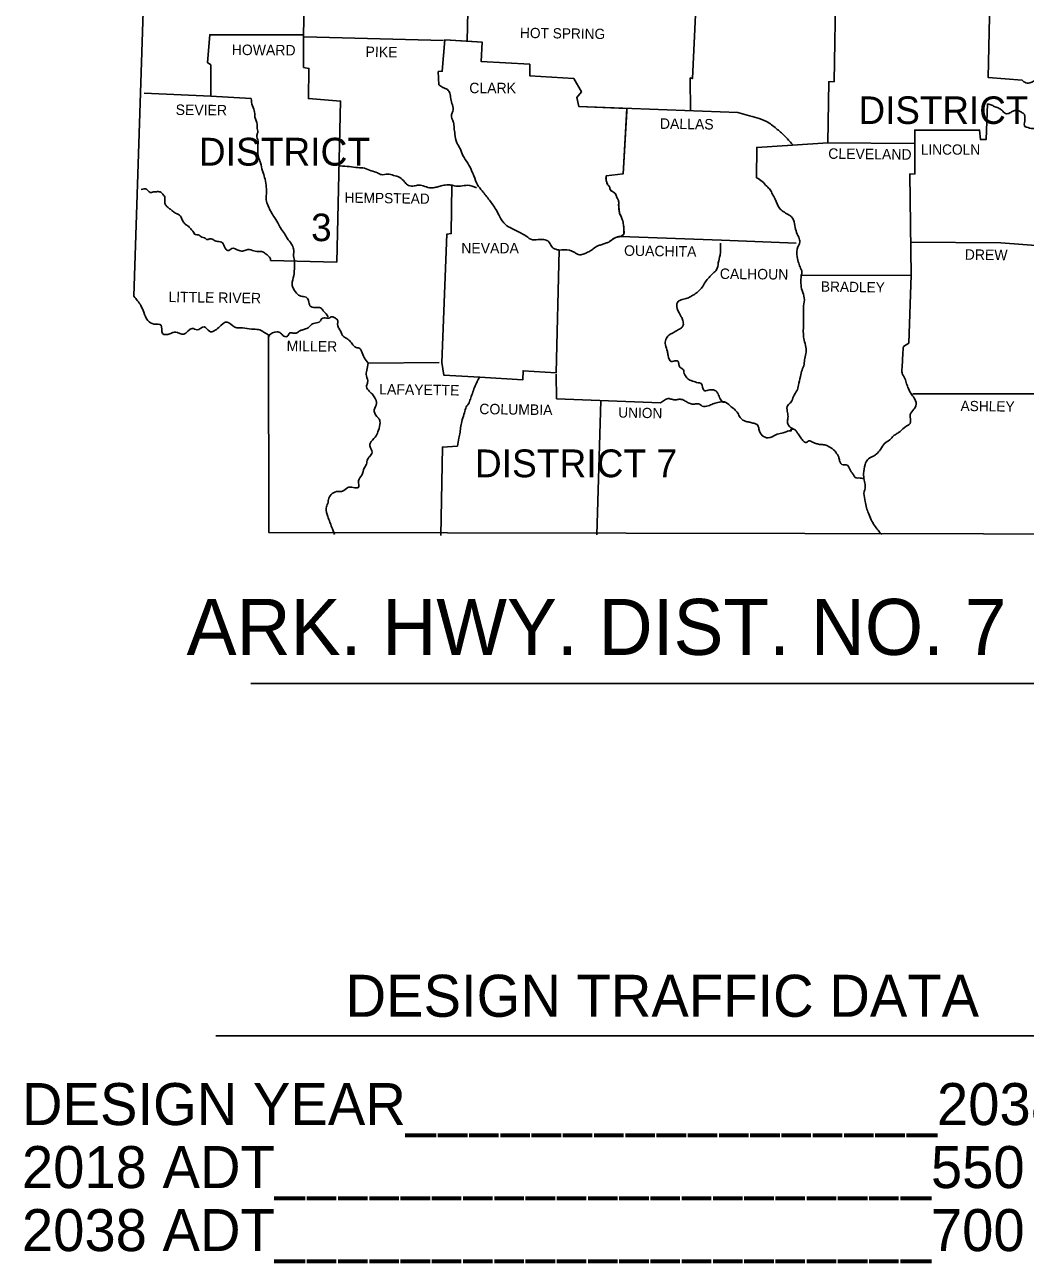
# Model space of a CAD drawing. Extents: x 1369979 to 1371646, y 379997 to 381064.
# Drawn here: x 1371271.5 to 1371485.9, y 380525.4 to 380790.7 of the extents above; entities that cross this region are included whole.
import ezdxf

# ---------------------------------------------------------------- set-up
doc = ezdxf.new("R2010")
doc.units = 0
doc.layers.add('Default', color=7, linetype='Continuous')
doc.layers.add('R_Draft', color=7, linetype='Continuous')

msp = doc.modelspace()

# ---------------------------------------------------------------- linework, layer by layer
at = {"layer": 'Default'}
msp.add_line((1371366.32, 380787.2), (1371366.32, 380787.2), dxfattribs=at)
for points in [[(1371366.32, 380787.2), (1371361.5, 380787.51), (1371360.98, 380780.78), (1371360.14, 380780.73), (1371360.25, 380777.86)], [(1371400.53, 380772.83), (1371390.26, 380773.21), (1371389.79, 380775.14), (1371390.79, 380776.39), (1371389.17, 380779.21), (1371379.77, 380779.79), (1371379.72, 380782.29), (1371369.33, 380782.87), (1371369.54, 380786.99), (1371366.32, 380787.2)], [(1371366.32, 380787.2), (1371366.32, 380787.2)], [(1371396.11, 380758.38), (1371399.71, 380758.8), (1371400.53, 380772.83)]]:
    msp.add_lwpolyline(points, dxfattribs=at)
for points in [[(1371360.25, 380777.86), (1371361.08, 380777.33), (1371362.07, 380776.86), (1371362.59, 380776.08), (1371362.8, 380774.88), (1371363.17, 380773.57), (1371363.27, 380772.22), (1371362.96, 380771.49), (1371363.38, 380769.82), (1371363.53, 380768.67), (1371363.69, 380767.31), (1371364.11, 380765.48), (1371364.79, 380764.23), (1371365.41, 380762.72), (1371366.46, 380761.1), (1371367.35, 380759.32), (1371367.76, 380758.38), (1371368.55, 380756.45), (1371369.54, 380755.15), (1371371.1, 380753.16), (1371372.51, 380751.13), (1371373.3, 380749.61), (1371374.5, 380747.94), (1371375.86, 380747.11), (1371377.58, 380746.22), (1371378.67, 380745.7), (1371379.93, 380744.81), (1371381.55, 380744.71), (1371382.75, 380744.71), (1371383.84, 380744.24), (1371384.36, 380743.3), (1371385.3, 380742.67), (1371386.04, 380742.46)], [(1371399.49, 380745.41), (1371399.74, 380745.68), (1371399.83, 380745.82), (1371399.87, 380745.96), (1371399.88, 380746.09), (1371399.88, 380746.22), (1371399.88, 380746.48), (1371399.88, 380746.74), (1371399.87, 380747), (1371399.82, 380747.89), (1371399.71, 380748.41), (1371399.56, 380749.04), (1371399.41, 380749.43), (1371399.23, 380749.82), (1371399.05, 380750.2), (1371398.93, 380750.6), (1371398.89, 380750.83), (1371398.87, 380751.05), (1371398.83, 380751.49), (1371398.8, 380751.86), (1371398.77, 380752.22), (1371398.78, 380752.41), (1371398.79, 380752.59), (1371398.8, 380752.77), (1371398.77, 380752.95), (1371398.75, 380753.03), (1371398.72, 380753.1), (1371398.65, 380753.25), (1371398.51, 380753.53), (1371398.42, 380753.75), (1371398.34, 380753.97), (1371398.25, 380754.2), (1371398.15, 380754.42), (1371398.09, 380754.51), (1371398.01, 380754.6), (1371397.84, 380754.76), (1371397.65, 380754.9), (1371397.56, 380754.97), (1371397.47, 380755.04), (1371397.35, 380755.12), (1371397.23, 380755.19), (1371397.11, 380755.27), (1371397, 380755.36), (1371396.95, 380755.42), (1371396.92, 380755.5), (1371396.9, 380755.68), (1371396.89, 380755.87), (1371396.84, 380756.03), (1371396.76, 380756.14), (1371396.66, 380756.24), (1371396.56, 380756.34), (1371396.48, 380756.45), (1371396.36, 380756.68), (1371396.26, 380756.91), (1371396.17, 380757.15), (1371396.11, 380757.39), (1371396.07, 380757.64), (1371396.05, 380757.89), (1371396.11, 380758.38)], [(1371396.84, 380744.29), (1371396.92, 380744.36), (1371396.99, 380744.43), (1371397.15, 380744.56), (1371397.47, 380744.8), (1371397.83, 380745), (1371398.01, 380745.09), (1371398.1, 380745.13), (1371398.2, 380745.18), (1371398.84, 380745.37), (1371399.49, 380745.41)], [(1371386.04, 380742.46), (1371388.23, 380742.46), (1371388.91, 380742.2), (1371389.53, 380741.83), (1371390.68, 380741.47), (1371391.62, 380741.78), (1371392.61, 380742.25), (1371393.34, 380742.77), (1371394.28, 380743.4), (1371395.01, 380743.61), (1371395.8, 380743.87), (1371396.47, 380744.13), (1371396.84, 380744.29)]]:
    msp.add_spline(points, degree=3, dxfattribs=at)
at = {"layer": 'R_Draft'}
for p, q in [((1371366.93, 380819.98), (1371366.32, 380787.2)), ((1371319.98, 380649.6), (1371511.52, 380649.6)), ((1371312.45, 380574.14), (1371515.83, 380574.14))]:
    msp.add_line(p, q, dxfattribs=at)
for points in [[(1371288.78, 380960.99), (1371299.58, 380874.23), (1371294.88, 380732.59)], [(1371331.85, 380814.24), (1371331.27, 380788.56), (1371311.17, 380788.61), (1371310.7, 380782.66), (1371311.43, 380782.14), (1371311.38, 380775.45), (1371297.13, 380776.08)], [(1371445.29, 380799.78), (1371444.98, 380778.59), (1371443.78, 380778.53), (1371443.62, 380765.43)], [(1371478.39, 380799.1), (1371477.97, 380779.42), (1371485.23, 380778.85)], [(1371415.22, 380792.89), (1371414.59, 380779.21), (1371414.12, 380779.37), (1371414.17, 380772.27)], [(1371331.27, 380788.56), (1371331.27, 380781.61), (1371332.42, 380781.41), (1371332.32, 380774.93), (1371339.21, 380774.41), (1371338.37, 380739.9), (1371324.17, 380740.27)], [(1371331.38, 380788.19), (1371361.24, 380787.41)], [(1371360.25, 380777.86), (1371360.14, 380780.73), (1371360.98, 380780.78), (1371361.5, 380787.51), (1371369.54, 380786.99), (1371369.33, 380782.87), (1371379.72, 380782.29), (1371379.77, 380779.79), (1371389.17, 380779.21), (1371390.79, 380776.39), (1371389.79, 380775.14), (1371390.26, 380773.21), (1371424.3, 380771.96)], [(1371311.38, 380775.45), (1371320.05, 380774.93)], [(1371400.5, 380772.22), (1371399.71, 380758.8), (1371396.11, 380758.38)], [(1371477.81, 380773.84), (1371477.5, 380766.16), (1371476.3, 380766.16), (1371476.09, 380768.2), (1371462.2, 380768.2), (1371462.22, 380765.33)], [(1371436.02, 380764.96), (1371428.37, 380764.49), (1371428.32, 380757.97)], [(1371443.62, 380765.43), (1371435.99, 380764.96)], [(1371443.62, 380765.43), (1371462.1, 380765.33)], [(1371462.22, 380765.33), (1371462.26, 380758.8), (1371461.16, 380758.75), (1371461.47, 380737.08)], [(1371363.01, 380756.4), (1371362.91, 380746.01), (1371361.97, 380745.91), (1371360.92, 380718.39)], [(1371399.19, 380745.38), (1371420.8, 380744.6), (1371436.83, 380743.97)], [(1371461.32, 380744.18), (1371480.68, 380744.03), (1371495.72, 380742.88)], [(1371386.04, 380742.46), (1371385.36, 380716.15), (1371378.31, 380716.62), (1371378.26, 380714.69), (1371369.01, 380715.23)], [(1371437.88, 380737.03), (1371461.47, 380737.08)], [(1371461.47, 380737.08), (1371460.95, 380722.57), (1371459.8, 380721.84)], [(1371323.75, 380724.19), (1371323.86, 380681.96), (1371515.19, 380681.64)], [(1371360.34, 380718.39), (1371345.11, 380718.24)], [(1371369.02, 380715.23), (1371361.29, 380715.68), (1371360.92, 380718.39)], [(1371407.75, 380709.78), (1371385.46, 380710.62), (1371385.36, 380715.89)], [(1371461.79, 380711.71), (1371495.72, 380711.71)], [(1371394.96, 380710.15), (1371394.13, 380681.49)], [(1371364.27, 380700.49), (1371361.03, 380700.28), (1371360.66, 380681.33)]]:
    msp.add_lwpolyline(points, dxfattribs=at)
for points in [[(1371360.25, 380777.86), (1371361.08, 380777.33), (1371362.07, 380776.86), (1371362.59, 380776.08), (1371362.8, 380774.88), (1371363.17, 380773.57), (1371363.27, 380772.22), (1371362.96, 380771.49), (1371363.38, 380769.82), (1371363.53, 380768.67), (1371363.69, 380767.31), (1371364.11, 380765.48), (1371364.79, 380764.23), (1371365.41, 380762.72), (1371366.46, 380761.1), (1371367.35, 380759.32), (1371367.76, 380758.38), (1371368.55, 380756.45), (1371369.54, 380755.15), (1371371.1, 380753.16), (1371372.51, 380751.13), (1371373.3, 380749.61), (1371374.5, 380747.94), (1371375.86, 380747.11), (1371377.58, 380746.22), (1371378.67, 380745.7), (1371379.93, 380744.81), (1371381.55, 380744.71), (1371382.75, 380744.71), (1371383.84, 380744.24), (1371384.36, 380743.3), (1371385.3, 380742.67), (1371386.04, 380742.46)], [(1371485.23, 380778.85), (1371486.01, 380778.33), (1371487.11, 380778.38), (1371487.84, 380778.69), (1371488.41, 380778.64), (1371489.19, 380778.17), (1371489.72, 380777.54), (1371490.08, 380777.07), (1371490.34, 380776.34), (1371490.34, 380775.66), (1371490.6, 380774.72), (1371490.92, 380774.36), (1371491.33, 380773.68), (1371491.6, 380773.05), (1371491.75, 380772.64), (1371492.33, 380771.96), (1371492.85, 380772.01), (1371493.32, 380771.96), (1371493.95, 380771.59), (1371494.88, 380770.86), (1371495.04, 380770.65), (1371495.67, 380769.29), (1371495.77, 380768.46), (1371495.88, 380767.36), (1371496.09, 380766.32), (1371496.5, 380765.17), (1371496.71, 380764.39), (1371497.18, 380763.29), (1371497.5, 380762.56), (1371497.91, 380761.62), (1371498.54, 380760.58), (1371498.8, 380759.95), (1371499.69, 380760), (1371500.31, 380760.26), (1371500.78, 380760.68), (1371501.36, 380760.63), (1371501.98, 380760.42), (1371502.82, 380760.26), (1371503.34, 380760.58), (1371503.6, 380760.78), (1371503.66, 380761.25), (1371504.13, 380761.52), (1371504.65, 380761.15), (1371505.22, 380760.31), (1371505.22, 380759.79), (1371505.01, 380759.48), (1371504.33, 380759.06), (1371503.39, 380758.75), (1371503.13, 380758.38), (1371504.02, 380757.97), (1371505.43, 380757.86), (1371505.8, 380758.17), (1371506.74, 380757.91), (1371507.1, 380758.17), (1371508.35, 380758.12), (1371508.93, 380758.54), (1371510.08, 380758.49), (1371510.44, 380758.23), (1371510.44, 380757.76), (1371511.38, 380757.55), (1371512.06, 380757.7), (1371512.95, 380757.44), (1371513.73, 380757.03), (1371514.15, 380756.45), (1371514.67, 380755.83), (1371515.14, 380755.98), (1371515.51, 380756.45), (1371516.29, 380757.29), (1371516.29, 380757.81), (1371516.5, 380758.17), (1371516.76, 380758.7)], [(1371320.05, 380774.93), (1371320.31, 380773.37), (1371320.78, 380772.01), (1371320.83, 380770.96), (1371321.3, 380769.4), (1371321.3, 380768.82), (1371321.46, 380767.68), (1371321.25, 380767.05), (1371321.51, 380765.8), (1371321.46, 380764.86), (1371321.46, 380764.07), (1371321.51, 380762.77), (1371321.93, 380761.62), (1371322.34, 380759.9), (1371322.61, 380759.01), (1371323.02, 380757.65), (1371323.28, 380755.98), (1371323.34, 380754.73), (1371323.23, 380753.58), (1371323.54, 380752.28), (1371324.12, 380750.97), (1371324.85, 380749.72), (1371325.74, 380748.31), (1371326.36, 380747.21), (1371327.15, 380746.01), (1371327.77, 380745.02), (1371328.71, 380743.77), (1371329.13, 380742.72), (1371329.13, 380741.26), (1371329.34, 380739.9), (1371329.29, 380738.39), (1371329.18, 380737.03), (1371328.82, 380735.15), (1371329.08, 380734.26), (1371330.07, 380732.96), (1371330.7, 380732.59), (1371331.79, 380732.39), (1371332.32, 380731.65), (1371332.63, 380730.56), (1371333.73, 380730.19), (1371334.93, 380730.09), (1371335.5, 380729.46), (1371336.28, 380728.63), (1371336.54, 380728.21)], [(1371424.3, 380771.96), (1371428.37, 380770.81), (1371430.46, 380770.02), (1371432.55, 380768.51), (1371434.27, 380767), (1371436, 380765.07)], [(1371477.81, 380773.84), (1371478.75, 380773.52), (1371479.43, 380773.16), (1371480.32, 380772.84), (1371480.89, 380772.43), (1371481.68, 380771.75), (1371482.62, 380771.85), (1371483.29, 380772.27), (1371483.97, 380772.37), (1371484.5, 380772.32), (1371485.07, 380772.01), (1371485.7, 380771.54), (1371485.8, 380770.86), (1371485.8, 380770.08), (1371485.8, 380768.98), (1371486.17, 380768.82), (1371487.47, 380768.51), (1371488.36, 380768.56), (1371489.19, 380768.56), (1371489.87, 380768.41), (1371490.45, 380768.09), (1371490.86, 380767.99), (1371491.49, 380767.88), (1371492.01, 380767.94), (1371492.9, 380768.15), (1371493.42, 380768.15), (1371494.26, 380768.15), (1371494.78, 380768.09), (1371495.56, 380767.68)], [(1371339.1, 380760.52), (1371341.09, 380760.37), (1371342.91, 380760.16), (1371344.32, 380760), (1371345.78, 380759.48), (1371347.09, 380759.01), (1371347.93, 380758.64), (1371349.33, 380758.75), (1371350.54, 380758.49), (1371351.89, 380758.02), (1371352.88, 380757.13), (1371353.51, 380756.45), (1371354.71, 380756.19), (1371355.7, 380756.35), (1371356.9, 380756.24), (1371358.26, 380755.83), (1371359.36, 380755.88), (1371360.25, 380756.09), (1371361.29, 380756.35), (1371362.59, 380756.45), (1371363.59, 380756.24), (1371364.89, 380756.19), (1371366.41, 380756.35), (1371368.29, 380755.83)], [(1371396.11, 380758.38), (1371396.11, 380757.39), (1371396.48, 380756.45), (1371396.84, 380756.03), (1371397, 380755.36), (1371397.47, 380755.04), (1371398.15, 380754.42), (1371398.51, 380753.53), (1371398.77, 380752.95), (1371398.77, 380752.22), (1371398.83, 380751.49), (1371398.93, 380750.6), (1371399.56, 380749.04), (1371399.71, 380748.41), (1371399.82, 380747.89), (1371399.87, 380747), (1371399.87, 380745.96), (1371399.19, 380745.38)], [(1371428.32, 380757.97), (1371429.52, 380757.18), (1371430.51, 380756.14), (1371431.25, 380755.36), (1371431.72, 380754.47), (1371432.34, 380753.42), (1371433.23, 380751.44), (1371434.01, 380750.76), (1371435.11, 380750.08), (1371435.79, 380749.61), (1371436.47, 380748.1), (1371436.78, 380746.58), (1371437.35, 380745.23), (1371437.61, 380744.18), (1371437.14, 380743.14), (1371437.04, 380741.05), (1371437.35, 380739.64), (1371437.77, 380738.6), (1371438.03, 380737.4), (1371437.88, 380737.03)], [(1371296.5, 380755.46), (1371297.65, 380755.51), (1371298.43, 380754.83), (1371298.9, 380754.89), (1371299.74, 380754.99), (1371300.52, 380754.94), (1371301.1, 380754.47), (1371301.57, 380753.63), (1371301.51, 380752.85), (1371301.57, 380752.54), (1371301.93, 380751.86), (1371302.56, 380751.34), (1371303.24, 380750.81), (1371303.86, 380750.4), (1371304.91, 380749.72), (1371305.01, 380749.51), (1371305.43, 380748.67), (1371305.95, 380747.99), (1371306.58, 380747.58), (1371307.26, 380746.85), (1371307.57, 380746.53), (1371308.09, 380745.8), (1371308.67, 380745.75), (1371309.45, 380745.28), (1371310.02, 380745.12), (1371310.65, 380744.71), (1371311.28, 380744.91), (1371312.06, 380744.6), (1371313.1, 380744.29), (1371313.68, 380744.18), (1371314.36, 380743.19), (1371315.04, 380742.36), (1371315.87, 380742.83), (1371317.44, 380742.36), (1371318.43, 380742.3), (1371319.32, 380742.57), (1371319.99, 380742.51), (1371321.25, 380742.2), (1371322.03, 380742.2), (1371322.87, 380741.89), (1371323.65, 380741.26), (1371324.17, 380740.58), (1371324.17, 380740.27)], [(1371396.84, 380744.29), (1371398.2, 380745.18), (1371399.71, 380745.38)], [(1371396.84, 380744.29), (1371396.47, 380744.13), (1371395.8, 380743.87), (1371395.01, 380743.61), (1371394.28, 380743.4), (1371393.34, 380742.77), (1371392.61, 380742.25), (1371391.62, 380741.78), (1371390.68, 380741.47), (1371389.53, 380741.83), (1371388.91, 380742.2), (1371388.23, 380742.46), (1371386.04, 380742.46)], [(1371420.6, 380743.97), (1371420.49, 380741.36), (1371420.13, 380739.75), (1371419.76, 380738.28), (1371418.98, 380737.45), (1371418.14, 380736.61), (1371417.36, 380735.67), (1371416.68, 380734.53), (1371416, 380733.79), (1371415.11, 380733.06), (1371414.23, 380732.54), (1371413.23, 380732.07), (1371412.14, 380731.81), (1371411.36, 380731.24), (1371411.3, 380729.98), (1371412.19, 380728.21), (1371412.5, 380727.37), (1371412.61, 380726.38), (1371412.24, 380725.81), (1371411.41, 380725.34), (1371410.42, 380724.76), (1371409.53, 380724.24), (1371408.9, 380723.35), (1371408.8, 380722.15), (1371409.21, 380720.74), (1371409.37, 380719.91), (1371410.05, 380718.6), (1371410.57, 380718.66), (1371411.51, 380718.6), (1371411.62, 380718.34), (1371411.67, 380718.08), (1371411.88, 380717.4), (1371412.66, 380716.83), (1371412.76, 380716.31), (1371413.23, 380715.31), (1371414.02, 380714.64), (1371414.59, 380714.43), (1371415.79, 380714.06), (1371416.42, 380713.9), (1371417.1, 380712.39), (1371417.93, 380712.44), (1371418.56, 380712.55), (1371419.6, 380712.29), (1371420.07, 380711.66), (1371420.54, 380710.62), (1371421.17, 380709.89), (1371421.59, 380709.89)], [(1371437.88, 380737.03), (1371438.08, 380733.79), (1371438.55, 380732.23), (1371438.4, 380730.56), (1371438.35, 380728.94), (1371438.35, 380727.48), (1371438.35, 380726.07), (1371438.35, 380724.61), (1371438.45, 380723.56), (1371438.82, 380722.05), (1371438.97, 380720.64), (1371438.66, 380719.28), (1371438.5, 380718.03), (1371438.08, 380716.78), (1371437.72, 380715.37), (1371437.3, 380713.54), (1371436.94, 380712.34), (1371436.21, 380711.09), (1371435.74, 380709.94), (1371435, 380709.21), (1371434.9, 380707.95), (1371435.06, 380706.8), (1371434.95, 380705.76), (1371435.32, 380704.77), (1371436.26, 380704.09)], [(1371294.88, 380732.59), (1371296.4, 380730.61), (1371297.02, 380729.2), (1371297.91, 380727.37), (1371299.22, 380726.64), (1371300.73, 380726.38), (1371301.04, 380724.61), (1371302.61, 380724.55), (1371303.86, 380724.92), (1371305.59, 380724.45), (1371307.41, 380725.7), (1371308.46, 380725.39), (1371309.97, 380726.02), (1371311.12, 380725.08), (1371313.1, 380725.91), (1371314.88, 380727.06), (1371316.55, 380725.96), (1371318.17, 380725.81), (1371320.1, 380725.55), (1371321.61, 380725.44), (1371322.97, 380724.76), (1371323.96, 380724.08), (1371323.75, 380724.19)], [(1371323.75, 380724.19), (1371325.58, 380724.97), (1371326.36, 380724.71), (1371327.04, 380724.03), (1371327.83, 380724.03), (1371328.24, 380724.66), (1371329.03, 380724.71), (1371329.65, 380724.66), (1371330.33, 380725.08), (1371330.91, 380725.34), (1371331.69, 380725.6), (1371332.26, 380725.81), (1371332.79, 380726.38), (1371333.73, 380726.85), (1371334.82, 380727.22), (1371335.13, 380727.74), (1371335.66, 380727.95), (1371336.7, 380727.9), (1371337.38, 380728.21), (1371337.95, 380727.95), (1371338.48, 380727.58), (1371338.58, 380726.23), (1371339, 380725.49), (1371339.62, 380724.19), (1371340.51, 380723.51), (1371341.35, 380722.83), (1371341.66, 380722.41), (1371342.55, 380721.63), (1371343.33, 380721.37), (1371343.7, 380720.8), (1371344.27, 380719.44), (1371345.11, 380718.24)], [(1371459.8, 380721.84), (1371459.65, 380720.22), (1371459.59, 380718.71), (1371459.49, 380717.25), (1371459.49, 380716.15), (1371460.12, 380714.95), (1371460.48, 380713.8), (1371460.85, 380712.81), (1371461.58, 380711.5), (1371462.26, 380710.51), (1371462.46, 380709.1), (1371462.05, 380708.37), (1371461.26, 380707.27), (1371461.21, 380705.29), (1371460.27, 380704.66), (1371459.07, 380703.62), (1371458.39, 380703.15), (1371457.66, 380702.68), (1371456.88, 380701.85), (1371455.73, 380701.06), (1371454.89, 380699.76), (1371453.96, 380698.77), (1371453.17, 380698.24), (1371452.08, 380697.56), (1371451.61, 380696.52), (1371451.24, 380694.59), (1371451.4, 380693.18), (1371451.61, 380691.93), (1371451.34, 380690.36), (1371451.61, 380688.64), (1371451.87, 380687.28), (1371452.28, 380686.08), (1371452.86, 380684.72), (1371453.59, 380683.47), (1371455.16, 380681.54)], [(1371345.11, 380718.24), (1371344.79, 380716.72), (1371344.74, 380715.52), (1371345, 380714.11), (1371344.74, 380713.43), (1371345.16, 380712.44), (1371345.94, 380711.66), (1371346.52, 380710.82), (1371346.88, 380709.62), (1371346.41, 380708.27), (1371346.93, 380706.86), (1371347.4, 380706.34), (1371347.66, 380705.5), (1371347.3, 380703.88), (1371346.83, 380702.68), (1371345.78, 380701.48), (1371345.47, 380700.91), (1371345.63, 380700.12), (1371345.89, 380698.87), (1371345.63, 380698.5), (1371344.95, 380697.62), (1371344.74, 380696.63), (1371344.27, 380695.79), (1371343.75, 380694.28), (1371343.07, 380693.02), (1371342.97, 380691.61), (1371341.92, 380691.61), (1371340.72, 380691.61), (1371339.62, 380690.83), (1371338.63, 380690.78), (1371337.43, 380690.31), (1371336.7, 380689.32), (1371336.44, 380688.22), (1371336.13, 380687.18), (1371336.44, 380685.4), (1371336.91, 380684.15), (1371337.28, 380683.16), (1371337.9, 380681.54)], [(1371364.27, 380700.49), (1371364.53, 380702.16), (1371364.79, 380703.46), (1371364.94, 380704.72), (1371365.26, 380706.13), (1371365.73, 380707.64), (1371366.14, 380708.89), (1371366.72, 380709.78), (1371367.08, 380710.82), (1371367.55, 380712.08), (1371368.02, 380713.38), (1371368.96, 380715.22)], [(1371407.75, 380709.78), (1371408.59, 380710.35), (1371409.37, 380710.67), (1371410.15, 380710.51), (1371410.99, 380710.41), (1371411.72, 380710.51), (1371412.66, 380710.35), (1371413.44, 380709.89), (1371414.33, 380709.52), (1371415.22, 380709.52), (1371416, 380709.52), (1371416.68, 380709.05), (1371417.93, 380709.1), (1371418.98, 380709.52), (1371420.02, 380709.83), (1371421.43, 380709.99), (1371422.68, 380709.1), (1371423.57, 380708.37), (1371424.3, 380707.54), (1371424.82, 380706.6), (1371425.4, 380706.07), (1371426.34, 380705.71), (1371427.07, 380705.55), (1371427.96, 380705.29), (1371428.43, 380705.08), (1371428.84, 380704.09), (1371429.52, 380702.73), (1371430.83, 380702.26), (1371432.45, 380702.89), (1371433.75, 380703.26), (1371434.69, 380703.57), (1371435.27, 380703.78), (1371435.79, 380703.83), (1371435.63, 380703.93), (1371436.26, 380704.09), (1371436.83, 380703.67), (1371437.2, 380703.1), (1371437.82, 380702.26), (1371438.4, 380701.53), (1371438.97, 380701.27), (1371439.55, 380701.58), (1371440.33, 380701.32), (1371441.01, 380701.06), (1371441.79, 380700.85), (1371442.47, 380700.8), (1371443.36, 380700.59), (1371444.04, 380700.23), (1371444.66, 380699.86), (1371445.29, 380699.18), (1371445.92, 380698.14), (1371446.12, 380697.3), (1371446.86, 380696.47), (1371447.53, 380696.47), (1371448.53, 380695.11), (1371448.89, 380694.59), (1371449.67, 380693.65), (1371450.25, 380693.65), (1371451.34, 380693.44)]]:
    msp.add_spline(points, degree=3, dxfattribs=at)

# ---------------------------------------------------------------- texts
for s, height, rotation, p in [('HOT SPRING', 2.193, 359.2216, (1371377.63, 380787.93)), ('HOWARD', 2.245, 359.5145, (1371315.87, 380784.28)), ('PIKE', 2.245, 359.0452, (1371344.53, 380783.86)), ('SEVIER', 2.245, 359.4271, (1371303.86, 380771.43)), ('DALLAS', 2.245, 359.2462, (1371407.6, 380768.46)), ('CLEVELAND', 2.245, 359.3377, (1371443.67, 380762.04)), ('HEMPSTEAD', 2.192, 359.1885, (1371340.04, 380752.64)), ('OUACHITA', 2.245, 359.2043, (1371399.92, 380741.26)), ('DREW', 2.245, 359.2258, (1371472.91, 380740.42)), ('CALHOUN', 2.245, 359.3634, (1371420.44, 380736.3)), ('BRADLEY', 2.192, 359.1449, (1371442.1, 380733.59)), ('LITTLE RIVER', 2.2452, 359.1697, (1371302.3, 380731.34)), ('MILLER', 2.245, 359.132, (1371327.62, 380720.85)), ('LAFAYETTE', 2.245, 359.1839, (1371347.46, 380711.56)), ('COLUMBIA', 2.245, 359.2125, (1371368.91, 380707.33)), ('UNION', 2.193, 358.9584, (1371398.67, 380706.6)), ('ASHLEY', 2.193, 359.2361, (1371472.02, 380708.01))]:
    msp.add_text(s, height=height, rotation=rotation, dxfattribs=at).set_placement(p)
for s, height, p in [('CLARK', 2.245, (1371366.77, 380776.08)), ('DISTRICT 2', 5.899, (1371450.17, 380769.5)), ('DISTRICT', 5.951, (1371308.82, 380760.58)), ('LINCOLN', 2.193, (1371463.51, 380762.92)), ('3', 5.9, (1371332.89, 380744.39)), ('NEVADA', 2.245, (1371365.05, 380741.78)), ('DISTRICT 7', 5.951, (1371367.97, 380693.81)), ('  ARK. HWY. DIST. NO. 7', 12, (1371297.29, 380655.75)), ('DESIGN TRAFFIC DATA', 9, (1371340.26, 380578.22)), ('DESIGN YEAR_________________2038', 9, (1371270.93, 380555.02)), ('2018 ADT_____________________550', 9, (1371270.93, 380541.52)), ('2038 ADT_____________________700', 9, (1371270.93, 380528.02))]:
    msp.add_text(s, height=height, dxfattribs=at).set_placement(p)

doc.saveas('drawing.dxf')
